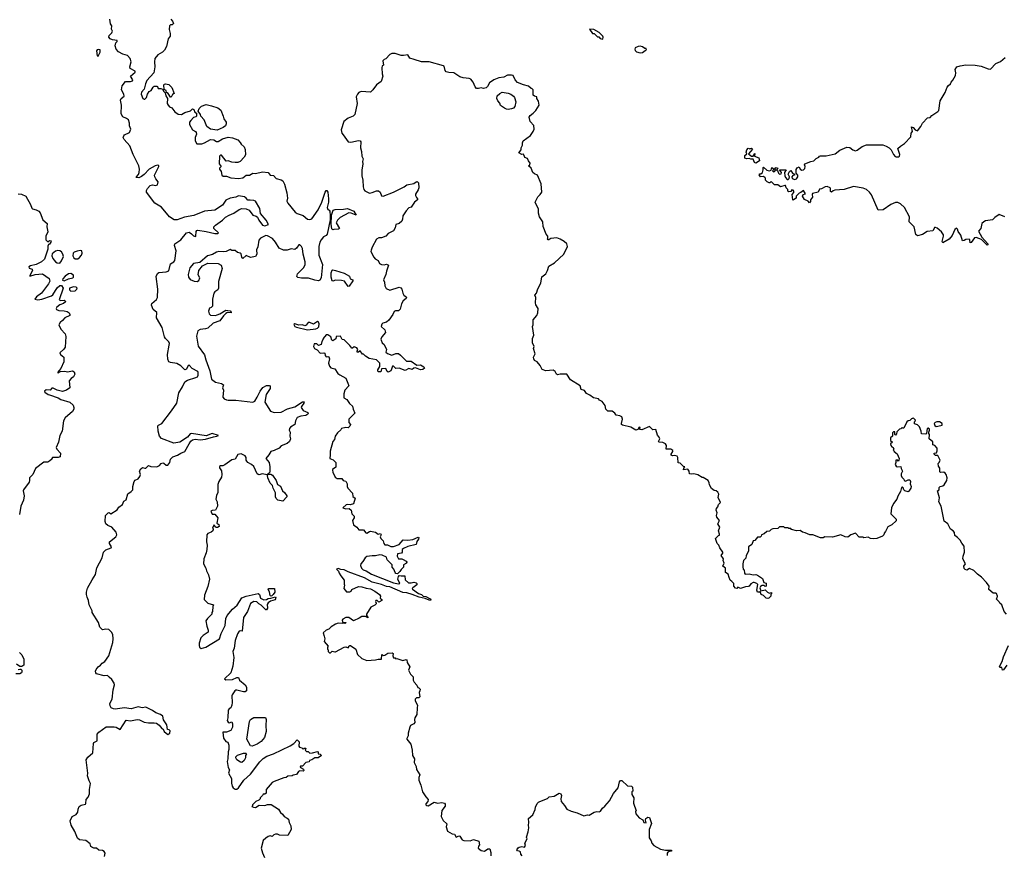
# Model space of a CAD drawing. Extents: x 2106670 to 2323771, y 35271 to 224896.
# Tile 390 of 419: x 2266463 to 2278036, y 196023 to 205830. Entities that reach past the tile are written whole.
import ezdxf

# ---------------------------------------------------------------- set-up
doc = ezdxf.new("R2010")
doc.units = 0

msp = doc.modelspace()

# ---------------------------------------------------------------- linework, layer by layer
at = {"layer": '0CON20XD'}
for points in [[(2267685, 204955), (2267660, 205005), (2267668, 205055), (2267707, 205103), (2267767, 205103), (2267789, 205111), (2267791, 205125), (2267765, 205165), (2267820, 205215), (2267820, 205225), (2267762, 205255), (2267758, 205275), (2267775, 205335), (2267762, 205375), (2267729, 205409), (2267676, 205425), (2267625, 205453), (2267595, 205485), (2267585, 205525), (2267592, 205558), (2267607, 205575), (2267607, 205585), (2267552, 205592), (2267528, 205605), (2267512, 205625), (2267513, 205645), (2267546, 205675), (2267554, 205695), (2267541, 205721), (2267545, 205760), (2267532, 205782), (2267521, 205835)], [(2268238, 205835), (2268258, 205815), (2268270, 205785), (2268255, 205770), (2268235, 205770), (2268225, 205760), (2268218, 205715), (2268233, 205667), (2268232, 205635), (2268207, 205605), (2268187, 205515), (2268166, 205474), (2268141, 205449), (2268085, 205418), (2268052, 205375), (2268046, 205335), (2268051, 205275), (2268038, 205205), (2267958, 205115), (2267940, 205075), (2267924, 205015), (2267895, 204980), (2267891, 204955), (2267912, 204905), (2267925, 204897), (2267935, 204898), (2267953, 204915), (2267964, 204956), (2267983, 204985), (2268010, 205000), (2268032, 205038), (2268045, 205050), (2268075, 205050), (2268082, 205045), (2268091, 205021), (2268123, 205023), (2268143, 205013), (2268158, 204985), (2268172, 204972), (2268179, 204935), (2268202, 204905), (2268197, 204847), (2268208, 204825), (2268225, 204808), (2268250, 204795), (2268288, 204748), (2268325, 204719), (2268365, 204718), (2268405, 204740), (2268469, 204761), (2268495, 204782), (2268510, 204775), (2268522, 204745), (2268542, 204732), (2268542, 204698), (2268532, 204688), (2268507, 204683), (2268474, 204646), (2268458, 204625), (2268457, 204597), (2268495, 204538), (2268528, 204518), (2268538, 204505), (2268540, 204485), (2268526, 204445), (2268527, 204407), (2268545, 204372), (2268603, 204373), (2268637, 204383), (2268705, 204422), (2268745, 204418), (2268775, 204400), (2268795, 204400), (2268845, 204430), (2268915, 204450), (2268965, 204443), (2269025, 204417), (2269055, 204388), (2269065, 204368), (2269101, 204335), (2269114, 204304), (2269116, 204244), (2269102, 204215), (2269056, 204164), (2269026, 204154), (2268995, 204152), (2268955, 204157), (2268915, 204172), (2268888, 204168), (2268835, 204238), (2268823, 204237), (2268810, 204225), (2268808, 204135), (2268830, 204105), (2268812, 204085), (2268812, 204075), (2268832, 204045), (2268838, 204005), (2268855, 203993), (2268895, 203993), (2268944, 203974), (2269035, 203966), (2269085, 203971), (2269125, 204003), (2269165, 204004), (2269205, 204026), (2269235, 204023), (2269315, 204044), (2269383, 204033), (2269408, 204005), (2269445, 204000), (2269477, 203965), (2269535, 203949), (2269556, 203936), (2269576, 203896), (2269604, 203795), (2269609, 203735), (2269604, 203696), (2269613, 203675), (2269700, 203570), (2269725, 203554), (2269795, 203530), (2269845, 203487), (2269875, 203481), (2269895, 203491), (2269971, 203595), (2270015, 203685), (2270055, 203804), (2270065, 203822), (2270074, 203824), (2270085, 203802), (2270094, 203725), (2270092, 203685), (2270076, 203625), (2270085, 203599), (2270101, 203591), (2270109, 203579), (2270114, 203525), (2270112, 203478), (2270078, 203312), (2270065, 203293), (2270032, 203278), (2270008, 203245), (2269992, 203215), (2269979, 203165), (2269977, 203065), (2270023, 202955), (2270005, 202795), (2269990, 202770), (2269975, 202763), (2269930, 202770), (2269856, 202794), (2269775, 202794), (2269731, 202801), (2269721, 202811), (2269729, 202845), (2269802, 202918), (2269818, 202955), (2269817, 202985), (2269794, 203075), (2269785, 203143), (2269775, 203166), (2269755, 203184), (2269745, 203183), (2269718, 203145), (2269695, 203131), (2269655, 203136), (2269605, 203121), (2269563, 203123), (2269512, 203145), (2269471, 203215), (2269435, 203259), (2269375, 203292), (2269355, 203296), (2269295, 203264), (2269272, 203238), (2269260, 203160), (2269246, 203125), (2269251, 203075), (2269233, 203047), (2269175, 203037), (2269125, 203058), (2269085, 203026), (2269075, 203038), (2269067, 203077), (2269055, 203086), (2269024, 203094), (2268995, 203118), (2268955, 203120), (2268935, 203129), (2268888, 203108), (2268855, 203101), (2268805, 203106), (2268775, 203099), (2268729, 203071), (2268671, 203055), (2268581, 202979), (2268504, 202966), (2268464, 202915), (2268442, 202835), (2268446, 202805), (2268465, 202776), (2268515, 202759), (2268550, 202755), (2268568, 202765), (2268580, 202795), (2268562, 202832), (2268567, 202885), (2268612, 202938), (2268675, 202970), (2268796, 202966), (2268830, 202945), (2268844, 202905), (2268799, 202755), (2268801, 202675), (2268790, 202655), (2268755, 202633), (2268744, 202616), (2268729, 202545), (2268730, 202465), (2268715, 202448), (2268695, 202442), (2268683, 202405), (2268690, 202375), (2268705, 202360), (2268764, 202356), (2268785, 202362), (2268817, 202373), (2268887, 202417), (2268935, 202410), (2268950, 202395), (2268950, 202385), (2268905, 202388), (2268885, 202378), (2268858, 202352), (2268815, 202292), (2268735, 202263), (2268673, 202207), (2268645, 202197), (2268585, 202190), (2268558, 202175), (2268543, 202113), (2268560, 201995), (2268634, 201894), (2268649, 201835), (2268699, 201705), (2268718, 201608), (2268765, 201570), (2268836, 201556), (2268859, 201539), (2268848, 201505), (2268857, 201475), (2268852, 201395), (2268868, 201375), (2268892, 201362), (2268915, 201358), (2269005, 201359), (2269205, 201336), (2269225, 201346), (2269254, 201395), (2269290, 201465), (2269321, 201509), (2269365, 201531), (2269395, 201532), (2269405, 201526), (2269405, 201495), (2269360, 201425), (2269346, 201335), (2269412, 201232), (2269455, 201213), (2269535, 201218), (2269612, 201258), (2269695, 201281), (2269785, 201341), (2269805, 201340), (2269804, 201325), (2269774, 201286), (2269771, 201275), (2269795, 201238), (2269849, 201215), (2269854, 201205), (2269851, 201195), (2269825, 201179), (2269767, 201173), (2269726, 201155), (2269704, 201115), (2269696, 201074), (2269645, 201041), (2269634, 201025), (2269631, 201005), (2269641, 200985), (2269638, 200935), (2269644, 200905), (2269634, 200875), (2269605, 200850), (2269536, 200824), (2269512, 200795), (2269455, 200766), (2269415, 200758), (2269393, 200715), (2269356, 200675), (2269396, 200625), (2269404, 200575), (2269404, 200515), (2269367, 200483), (2269315, 200492), (2269275, 200482), (2269255, 200494), (2269215, 200578), (2269186, 200605), (2269146, 200626), (2269131, 200641), (2269124, 200655), (2269123, 200685), (2269114, 200704), (2269065, 200730), (2269025, 200720), (2268995, 200667), (2268955, 200660), (2268875, 200600), (2268852, 200588), (2268823, 200587), (2268812, 200578), (2268812, 200565), (2268835, 200530), (2268839, 200485), (2268833, 200455), (2268803, 200405), (2268792, 200368), (2268792, 200275), (2268775, 200240), (2268770, 200195), (2268783, 200163), (2268788, 200115), (2268765, 200068), (2268725, 200063), (2268708, 200055), (2268725, 200018), (2268755, 200018), (2268790, 199975), (2268780, 199915), (2268805, 199900), (2268808, 199875), (2268786, 199864), (2268774, 199864), (2268762, 199872), (2268758, 199888), (2268745, 199890), (2268730, 199855), (2268738, 199845), (2268732, 199825), (2268712, 199808), (2268675, 199793), (2268664, 199775), (2268660, 199695), (2268667, 199655), (2268662, 199605), (2268656, 199565), (2268628, 199495), (2268624, 199435), (2268652, 199385), (2268658, 199355), (2268682, 199305), (2268692, 199255), (2268675, 199170), (2268634, 199066), (2268633, 199015), (2268675, 198972), (2268740, 198955), (2268732, 198935), (2268730, 198875), (2268720, 198865), (2268720, 198845), (2268670, 198795), (2268652, 198765), (2268663, 198703), (2268680, 198655), (2268678, 198635), (2268618, 198595), (2268592, 198565), (2268573, 198505), (2268573, 198475), (2268578, 198455), (2268595, 198440), (2268652, 198455), (2268811, 198555), (2268832, 198618), (2268878, 198712), (2268884, 198794)], [(2273315, 205600), (2273322, 205625), (2273318, 205638), (2273275, 205678), (2273210, 205715), (2273162, 205718), (2273195, 205670), (2273215, 205670), (2273255, 205630), (2273268, 205628), (2273285, 205610), (2273315, 205600)], [(2267385, 205403), (2267407, 205447), (2267408, 205475), (2267395, 205482), (2267375, 205478), (2267364, 205465), (2267373, 205405), (2267385, 205403)], [(2276755, 200950), (2276750, 200955), (2276748, 200988), (2276732, 200988), (2276720, 200975), (2276720, 200935), (2276700, 200915), (2276700, 200885), (2276720, 200865), (2276700, 200845), (2276702, 200825), (2276715, 200810), (2276730, 200805), (2276738, 200785), (2276730, 200775), (2276738, 200768), (2276740, 200755), (2276775, 200730), (2276798, 200675), (2276796, 200654), (2276788, 200642), (2276777, 200657), (2276760, 200655), (2276762, 200625), (2276753, 200605), (2276763, 200585), (2276775, 200577), (2276820, 200580), (2276822, 200555), (2276840, 200525), (2276822, 200495), (2276822, 200475), (2276832, 200455), (2276855, 200430), (2276860, 200415), (2276875, 200407), (2276905, 200424), (2276925, 200422), (2276934, 200405), (2276930, 200375), (2276941, 200345), (2276936, 200325), (2276915, 200290), (2276905, 200284), (2276865, 200294), (2276853, 200305), (2276845, 200328), (2276835, 200337), (2276827, 200333), (2276817, 200285), (2276785, 200230), (2276774, 200196), (2276733, 200145), (2276708, 200095), (2276703, 200023), (2276765, 199960), (2276765, 199940), (2276714, 199896), (2276665, 199870), (2276640, 199815), (2276623, 199797), (2276618, 199775), (2276605, 199760), (2276537, 199733), (2276495, 199728), (2276463, 199733), (2276435, 199748), (2276385, 199740), (2276375, 199748), (2276328, 199748), (2276285, 199798), (2276233, 199777), (2276195, 199750), (2276165, 199752), (2276115, 199778), (2276015, 199750), (2275925, 199752), (2275905, 199742), (2275875, 199740), (2275785, 199778), (2275748, 199778), (2275695, 199802), (2275665, 199808), (2275636, 199826), (2275595, 199822), (2275535, 199840), (2275525, 199850), (2275505, 199850), (2275495, 199860), (2275455, 199860), (2275445, 199870), (2275395, 199870), (2275375, 199850), (2275315, 199848), (2275295, 199840), (2275275, 199820), (2275243, 199817), (2275215, 199790), (2275182, 199778), (2275178, 199762), (2275165, 199750), (2275135, 199750), (2275105, 199710), (2275084, 199706), (2275070, 199665), (2275028, 199635), (2275030, 199585), (2275002, 199535), (2274996, 199504), (2274972, 199475), (2274962, 199438), (2274962, 199402), (2274968, 199375), (2274978, 199365), (2274982, 199325), (2274990, 199315), (2275035, 199320), (2275084, 199306), (2275115, 199310), (2275135, 199303), (2275193, 199263), (2275210, 199215), (2275238, 199208), (2275238, 199172), (2275225, 199170), (2275215, 199180), (2275188, 199182), (2275171, 199169), (2275163, 199155), (2275175, 199120), (2275225, 199130), (2275252, 199102), (2275275, 199090), (2275298, 199098), (2275300, 199085), (2275290, 199075), (2275290, 199055), (2275268, 199032), (2275255, 199027), (2275235, 199032), (2275205, 199062), (2275177, 199077), (2275165, 199110), (2275158, 199102), (2275134, 199104), (2275126, 199125), (2275138, 199195), (2275126, 199206), (2275096, 199216), (2275084, 199216), (2275055, 199201), (2275036, 199174), (2275025, 199169), (2274995, 199166), (2274936, 199146), (2274905, 199160), (2274892, 199148), (2274875, 199152), (2274858, 199175), (2274857, 199205), (2274835, 199230), (2274814, 199244), (2274800, 199275), (2274792, 199315), (2274758, 199335), (2274757, 199385), (2274728, 199408), (2274742, 199445), (2274732, 199475), (2274737, 199495), (2274708, 199535), (2274727, 199563), (2274728, 199575), (2274692, 199625), (2274682, 199655), (2274660, 199675), (2274640, 199735), (2274675, 199770), (2274687, 199773), (2274690, 199785), (2274678, 199825), (2274692, 199865), (2274668, 199905), (2274690, 199945), (2274658, 199985), (2274652, 200005), (2274660, 200035), (2274650, 200065), (2274653, 200087), (2274670, 200105), (2274678, 200135), (2274698, 200155), (2274673, 200215), (2274682, 200255), (2274669, 200279), (2274650, 200295), (2274625, 200298), (2274595, 200322), (2274570, 200365), (2274566, 200386), (2274555, 200417), (2274495, 200452), (2274485, 200452), (2274432, 200482), (2274385, 200493), (2274355, 200488), (2274335, 200492), (2274333, 200525), (2274315, 200550), (2274265, 200540), (2274268, 200562), (2274280, 200575), (2274265, 200580), (2274225, 200620), (2274202, 200622), (2274200, 200685), (2274190, 200700), (2274165, 200708), (2274134, 200704), (2274122, 200712), (2274121, 200725), (2274140, 200755), (2274138, 200768), (2274115, 200782), (2274060, 200785), (2274064, 200825), (2274052, 200845), (2274021, 200861), (2273980, 200865), (2273970, 200875), (2273987, 200905), (2273980, 200925), (2273960, 200950), (2273940, 201015), (2273905, 201010), (2273865, 201049), (2273775, 201010), (2273750, 201015), (2273757, 201037), (2273745, 201042), (2273730, 201015), (2273705, 201006), (2273645, 201044), (2273550, 201065), (2273538, 201075), (2273536, 201085), (2273550, 201135), (2273542, 201165), (2273515, 201177), (2273475, 201182), (2273458, 201205), (2273425, 201230), (2273375, 201232), (2273352, 201255), (2273346, 201295), (2273308, 201345), (2273279, 201359), (2273265, 201376), (2273206, 201386), (2273165, 201420), (2273126, 201436), (2273101, 201471), (2273063, 201485), (2273049, 201529), (2272935, 201600), (2272892, 201665), (2272816, 201666), (2272785, 201657), (2272774, 201664), (2272756, 201696), (2272735, 201713), (2272646, 201706), (2272605, 201718), (2272582, 201765), (2272545, 201808), (2272512, 201825), (2272504, 201844), (2272503, 201865), (2272520, 201905), (2272503, 201965), (2272509, 201989), (2272490, 202035), (2272490, 202085), (2272504, 202125), (2272490, 202225), (2272499, 202245), (2272499, 202305), (2272543, 202355), (2272551, 202385), (2272558, 202435), (2272530, 202480), (2272524, 202505), (2272530, 202565), (2272519, 202595), (2272536, 202615), (2272553, 202667), (2272589, 202735), (2272601, 202809), (2272647, 202843), (2272667, 202883), (2272681, 202935), (2272748, 202975), (2272858, 203075), (2272902, 203165), (2272892, 203195), (2272862, 203225), (2272815, 203253), (2272775, 203267), (2272705, 203261), (2272684, 203244), (2272674, 203244), (2272668, 203255), (2272672, 203265), (2272670, 203285), (2272652, 203312), (2272615, 203400), (2272612, 203455), (2272574, 203514), (2272560, 203555), (2272562, 203605), (2272520, 203685), (2272552, 203748), (2272582, 203775), (2272598, 203805), (2272592, 203902), (2272548, 204005), (2272515, 204018), (2272496, 204036), (2272474, 204084), (2272443, 204115), (2272460, 204125), (2272463, 204145), (2272442, 204172), (2272430, 204200), (2272402, 204212), (2272398, 204222), (2272385, 204250), (2272365, 204248), (2272330, 204265), (2272357, 204303), (2272358, 204325), (2272372, 204355), (2272372, 204382), (2272382, 204405), (2272465, 204468), (2272497, 204515), (2272508, 204545), (2272507, 204587), (2272463, 204633), (2272452, 204685), (2272462, 204705), (2272499, 204731), (2272530, 204765), (2272567, 204825), (2272562, 204872), (2272542, 204905), (2272540, 204925), (2272515, 204930), (2272500, 204945), (2272498, 205008), (2272488, 205018), (2272475, 205020), (2272445, 205050), (2272385, 205063), (2272313, 205093), (2272287, 205125), (2272263, 205173), (2272245, 205180), (2272195, 205177), (2272154, 205156), (2272095, 205148), (2272036, 205124), (2271985, 205088), (2271962, 205045), (2271945, 205030), (2271915, 205023), (2271885, 205028), (2271855, 205020), (2271833, 205023), (2271815, 205040), (2271793, 205095), (2271765, 205130), (2271745, 205140), (2271675, 205146), (2271635, 205159), (2271565, 205206), (2271505, 205208), (2271475, 205218), (2271462, 205235), (2271453, 205283), (2271445, 205290), (2271276, 205336), (2271185, 205336), (2271101, 205361), (2271049, 205379), (2271025, 205418), (2270975, 205408), (2270945, 205410), (2270875, 205434), (2270835, 205433), (2270815, 205423), (2270765, 205370), (2270745, 205362), (2270733, 205345), (2270738, 205295), (2270722, 205288), (2270718, 205265), (2270722, 205195), (2270731, 205165), (2270710, 205105), (2270655, 205064), (2270615, 205007), (2270585, 204978), (2270475, 204987), (2270450, 204975), (2270432, 204955), (2270418, 204925), (2270429, 204845), (2270402, 204715), (2270382, 204695), (2270322, 204675), (2270273, 204635), (2270240, 204535), (2270250, 204495), (2270265, 204478), (2270325, 204397), (2270355, 204392), (2270445, 204410), (2270466, 204406), (2270474, 204395), (2270469, 204325), (2270481, 204281), (2270486, 204226), (2270501, 204195), (2270493, 204165), (2270496, 204135), (2270486, 204064), (2270486, 203995), (2270497, 203945), (2270501, 203865), (2270508, 203835), (2270519, 203819), (2270575, 203792), (2270605, 203798), (2270655, 203819), (2270680, 203820), (2270698, 203805), (2270715, 203762), (2270735, 203757), (2270855, 203802), (2270981, 203865), (2271015, 203891), (2271095, 203905), (2271123, 203927), (2271135, 203930), (2271151, 203915), (2271154, 203855), (2271148, 203832), (2271115, 203782), (2271114, 203765), (2271125, 203742)], [(2273755, 205440), (2273785, 205443), (2273815, 205470), (2273830, 205475), (2273825, 205490), (2273812, 205492), (2273785, 205512), (2273755, 205520), (2273733, 205517), (2273695, 205500), (2273692, 205485), (2273698, 205468), (2273713, 205453), (2273755, 205440)], [(2278042, 203515), (2277975, 203543), (2277923, 203507), (2277895, 203477), (2277814, 203466), (2277794, 203456), (2277772, 203435), (2277758, 203375), (2277734, 203346), (2277773, 203273), (2277841, 203195), (2277843, 203185), (2277835, 203180), (2277766, 203246), (2277705, 203270), (2277684, 203266), (2277645, 203212), (2277635, 203210), (2277632, 203242), (2277622, 203252), (2277585, 203249), (2277565, 203234), (2277545, 203232), (2277525, 203298), (2277492, 203342), (2277485, 203370), (2277475, 203380), (2277455, 203366), (2277421, 203295), (2277387, 203253), (2277315, 203208), (2277307, 203225), (2277322, 203285), (2277321, 203301), (2277298, 203338), (2277245, 203381), (2277225, 203390), (2277215, 203390), (2277212, 203375), (2277195, 203348), (2277128, 203342), (2277075, 203307), (2277015, 203289), (2276995, 203308), (2276977, 203397), (2276917, 203455), (2276923, 203515), (2276864, 203624), (2276817, 203667), (2276785, 203681), (2276755, 203682), (2276703, 203657), (2276610, 203595), (2276555, 203592), (2276474, 203774), (2276452, 203805), (2276415, 203833), (2276375, 203849), (2276265, 203872), (2276155, 203834), (2276044, 203826), (2276025, 203820), (2276005, 203803), (2275993, 203813), (2275994, 203845), (2275988, 203855), (2275955, 203869), (2275932, 203868), (2275886, 203844), (2275865, 203840), (2275846, 203804), (2275783, 203787), (2275778, 203775), (2275781, 203745), (2275758, 203715), (2275756, 203695), (2275745, 203680), (2275729, 203699), (2275687, 203717), (2275664, 203755), (2275670, 203775), (2275700, 203785), (2275675, 203822), (2275645, 203798), (2275625, 203790), (2275597, 203763), (2275590, 203755), (2275589, 203735), (2275570, 203720), (2275555, 203710), (2275550, 203715), (2275543, 203777), (2275562, 203798), (2275562, 203815), (2275555, 203828), (2275538, 203832), (2275525, 203810), (2275505, 203808), (2275490, 203815), (2275492, 203835), (2275470, 203855), (2275465, 203880), (2275455, 203882), (2275405, 203867), (2275375, 203891), (2275335, 203889), (2275295, 203930), (2275280, 203915), (2275270, 203915), (2275250, 203925), (2275230, 203945), (2275230, 203965), (2275223, 203973), (2275205, 203987), (2275172, 203982), (2275153, 204007), (2275162, 204018), (2275175, 204020), (2275192, 204035), (2275203, 204065), (2275200, 204095), (2275205, 204098), (2275244, 204064), (2275275, 204054), (2275297, 204063), (2275305, 204092), (2275330, 204075), (2275312, 204055), (2275324, 204044), (2275335, 204048), (2275350, 204065), (2275338, 204085), (2275355, 204092), (2275372, 204085), (2275360, 204065), (2275370, 204060), (2275380, 204025), (2275395, 204014), (2275412, 204018), (2275417, 204035), (2275392, 204068), (2275470, 204065), (2275454, 204036), (2275457, 203995), (2275463, 203975), (2275485, 203953), (2275496, 203954), (2275507, 203965), (2275510, 203985), (2275497, 204015), (2275512, 204048), (2275525, 204060), (2275547, 204027), (2275570, 204015), (2275570, 204005), (2275552, 203998), (2275540, 203985), (2275542, 203965), (2275575, 203954), (2275595, 203960), (2275610, 203985), (2275609, 204005), (2275590, 204025), (2275589, 204071), (2275600, 204090), (2275625, 204100), (2275637, 204075), (2275655, 204063), (2275675, 204067), (2275692, 204082), (2275694, 204105), (2275686, 204125), (2275691, 204135), (2275762, 204165), (2275798, 204172), (2275825, 204199), (2275856, 204214), (2275865, 204226), (2275875, 204231), (2275940, 204230), (2276047, 204253), (2276103, 204297), (2276185, 204332), (2276219, 204329), (2276255, 204301), (2276285, 204291), (2276305, 204298), (2276365, 204339), (2276415, 204358), (2276608, 204358), (2276646, 204346), (2276684, 204324), (2276705, 204302), (2276734, 204245), (2276753, 204223), (2276765, 204217), (2276795, 204220), (2276804, 204226), (2276806, 204245), (2276783, 204317), (2276815, 204346), (2276863, 204375), (2276936, 204454), (2276942, 204495), (2276956, 204515), (2276945, 204570), (2276965, 204564), (2276989, 204535), (2277015, 204524), (2277053, 204575), (2277074, 204615), (2277134, 204676), (2277165, 204683), (2277185, 204703), (2277255, 204751), (2277265, 204765), (2277281, 204875), (2277340, 204975), (2277365, 205038), (2277381, 205059), (2277404, 205076), (2277412, 205098), (2277431, 205119), (2277462, 205175), (2277466, 205206), (2277460, 205245), (2277478, 205275), (2277515, 205289), (2277585, 205299), (2277695, 205295), (2277765, 205284), (2277845, 205251), (2277872, 205248), (2277935, 205317), (2277989, 205341), (2278045, 205388)], [(2268245, 204920), (2268235, 204920), (2268208, 204965), (2268190, 204975), (2268185, 205000), (2268162, 205012), (2268158, 205065), (2268165, 205072), (2268175, 205076), (2268215, 205070), (2268252, 205035), (2268278, 204965), (2268257, 204953), (2268245, 204920)], [(2267460, 195995), (2267466, 196035), (2267456, 196056), (2267435, 196068), (2267395, 196070), (2267365, 196094), (2267334, 196094), (2267310, 196105), (2267299, 196115), (2267292, 196145), (2267240, 196185), (2267165, 196193), (2267141, 196211), (2267110, 196290), (2267069, 196365), (2267058, 196415), (2267080, 196465), (2267125, 196492), (2267147, 196517), (2267150, 196555), (2267161, 196585), (2267185, 196600), (2267235, 196611), (2267242, 196618), (2267245, 196665), (2267267, 196695), (2267283, 196735), (2267284, 196785), (2267295, 196855), (2267278, 196888), (2267259, 196945), (2267262, 196975), (2267244, 197134), (2267264, 197165), (2267321, 197215), (2267329, 197325), (2267335, 197336), (2267374, 197356), (2267375, 197435), (2267395, 197457), (2267479, 197521), (2267575, 197521), (2267598, 197515), (2267645, 197490), (2267715, 197598), (2267765, 197592), (2267845, 197607), (2267871, 197601), (2267925, 197576), (2267975, 197566), (2268045, 197569), (2268072, 197562), (2268101, 197541), (2268135, 197502), (2268150, 197495), (2268160, 197465), (2268205, 197430), (2268228, 197445), (2268232, 197472), (2268220, 197485), (2268200, 197490), (2268191, 197545), (2268152, 197602), (2268144, 197645), (2268116, 197665), (2268065, 197685), (2268025, 197714), (2267945, 197750), (2267903, 197743), (2267855, 197756), (2267775, 197733), (2267696, 197744), (2267585, 197729), (2267565, 197731), (2267538, 197745), (2267525, 197767), (2267523, 197795), (2267551, 197845), (2267562, 197955), (2267577, 198015), (2267572, 198035), (2267547, 198075), (2267514, 198105), (2267495, 198124), (2267455, 198121), (2267365, 198144), (2267356, 198155), (2267353, 198175), (2267360, 198195), (2267384, 198226), (2267414, 198245), (2267432, 198268), (2267465, 198287), (2267509, 198355), (2267557, 198513), (2267562, 198555), (2267556, 198606), (2267541, 198635), (2267510, 198665), (2267475, 198669), (2267435, 198659), (2267405, 198693), (2267388, 198745), (2267315, 198865), (2267313, 198885), (2267280, 198955), (2267272, 199005), (2267255, 199045), (2267250, 199075), (2267249, 199105), (2267260, 199150), (2267313, 199247), (2267355, 199309), (2267371, 199391), (2267432, 199505), (2267448, 199575), (2267475, 199602), (2267540, 199625), (2267542, 199635), (2267520, 199675), (2267519, 199695), (2267592, 199755), (2267603, 199775), (2267597, 199807), (2267547, 199867), (2267498, 199888), (2267475, 199907), (2267467, 199935), (2267470, 200005), (2267503, 200037), (2267515, 200038), (2267535, 200024), (2267609, 200071), (2267628, 200102), (2267670, 200135), (2267687, 200173), (2267715, 200190), (2267735, 200260), (2267775, 200286), (2267793, 200305), (2267791, 200345), (2267808, 200405), (2267822, 200418), (2267856, 200434), (2267876, 200464), (2267881, 200485), (2267872, 200525), (2267885, 200554), (2267908, 200568), (2267935, 200559), (2267945, 200561), (2267975, 200592), (2268005, 200579), (2268075, 200574), (2268105, 200592), (2268125, 200616), (2268144, 200624), (2268159, 200619), (2268185, 200595), (2268203, 200597), (2268227, 200625), (2268236, 200665), (2268262, 200695), (2268318, 200712), (2268355, 200735), (2268404, 200755), (2268453, 200847), (2268475, 200877), (2268495, 200893), (2268525, 200901), (2268585, 200895), (2268645, 200900), (2268740, 200930), (2268780, 200935), (2268800, 200945), (2268725, 200969), (2268655, 200941), (2268482, 200968), (2268468, 200962), (2268435, 200925), (2268345, 200865), (2268275, 200855), (2268130, 200910), (2268107, 200935), (2268092, 200995), (2268085, 201056), (2268094, 201066), (2268132, 201085), (2268248, 201235), (2268309, 201325), (2268334, 201446), (2268376, 201515), (2268403, 201575), (2268435, 201596), (2268534, 201625), (2268552, 201635), (2268562, 201655), (2268561, 201685), (2268555, 201695), (2268492, 201732), (2268455, 201772), (2268443, 201765), (2268425, 201723), (2268405, 201717), (2268355, 201763), (2268309, 201789), (2268235, 201801), (2268215, 201811), (2268205, 201843), (2268200, 201895), (2268218, 202005), (2268222, 202025), (2268215, 202046), (2268175, 202085), (2268165, 202102), (2268138, 202215), (2268071, 202325), (2268075, 202388), (2268030, 202425), (2268014, 202475), (2268017, 202495), (2268069, 202541), (2268084, 202565), (2268088, 202665), (2268068, 202812), (2268083, 202847), (2268100, 202860), (2268185, 202867), (2268215, 202879), (2268235, 202963), (2268275, 202986), (2268285, 202999), (2268304, 203115), (2268283, 203175), (2268286, 203195), (2268357, 203243), (2268425, 203325), (2268455, 203332), (2268481, 203315), (2268505, 203292), (2268528, 203282), (2268535, 203288), (2268539, 203341), (2268545, 203353), (2268555, 203356), (2268655, 203341), (2268755, 203316), (2268793, 203317), (2268801, 203325), (2268746, 203376), (2268745, 203395), (2268763, 203417), (2268846, 203475), (2268882, 203508), (2268926, 203534), (2268980, 203555), (2269041, 203599), (2269075, 203610), (2269126, 203606), (2269162, 203592), (2269205, 203535), (2269241, 203521), (2269258, 203508), (2269275, 203473), (2269317, 203415), (2269345, 203409), (2269388, 203422), (2269358, 203475), (2269293, 203553), (2269285, 203613), (2269236, 203696), (2269215, 203707), (2269172, 203708), (2269145, 203710), (2269125, 203735), (2269105, 203747), (2269035, 203760), (2269005, 203744), (2268935, 203733), (2268885, 203708), (2268848, 203652), (2268755, 203591), (2268635, 203579), (2268509, 203531), (2268399, 203511), (2268315, 203477), (2268279, 203479), (2268225, 203512), (2268128, 203628), (2268052, 203675), (2267954, 203805), (2267954, 203825), (2267964, 203845), (2267995, 203881), (2268025, 203889), (2268065, 203883), (2268081, 203889), (2268092, 203925), (2268062, 203962), (2268050, 203985), (2268049, 204005), (2268099, 204105), (2268097, 204117), (2268085, 204120), (2268055, 204114), (2267983, 204075), (2267925, 204010), (2267895, 203988), (2267863, 203973), (2267833, 203975), (2267834, 203985), (2267858, 204012), (2267867, 204033), (2267872, 204075), (2267865, 204115), (2267795, 204245), (2267757, 204347), (2267691, 204421), (2267681, 204445), (2267685, 204465), (2267695, 204479), (2267752, 204505), (2267770, 204545), (2267753, 204585), (2267752, 204615), (2267740, 204655), (2267720, 204670), (2267675, 204688), (2267657, 204725), (2267659, 204825), (2267647, 204885), (2267654, 204906), (2267689, 204931), (2267685, 204955)], [(2272205, 204776), (2272185, 204779), (2272160, 204790), (2272115, 204823), (2272108, 204848), (2272083, 204875), (2272070, 204905), (2272076, 204934), (2272105, 204962), (2272135, 204977), (2272206, 204966), (2272235, 204956), (2272265, 204933), (2272278, 204915), (2272293, 204865), (2272281, 204809), (2272265, 204790), (2272245, 204784), (2272205, 204776)], [(2268785, 204533), (2268705, 204543), (2268662, 204575), (2268632, 204655), (2268592, 204695), (2268590, 204715), (2268560, 204755), (2268572, 204788), (2268600, 204815), (2268655, 204832), (2268719, 204819), (2268790, 204795), (2268826, 204766), (2268856, 204696), (2268862, 204665), (2268888, 204625), (2268890, 204605), (2268880, 204585), (2268856, 204564), (2268785, 204533)], [(2275115, 204143), (2275101, 204151), (2275082, 204192), (2275055, 204191), (2275035, 204199), (2275005, 204194), (2274987, 204205), (2274986, 204234), (2275010, 204255), (2275003, 204275), (2275008, 204302), (2275025, 204320), (2275038, 204318), (2275045, 204310), (2275052, 204318), (2275065, 204320), (2275077, 204307), (2275030, 204255), (2275047, 204237), (2275065, 204228), (2275082, 204228), (2275105, 204258), (2275100, 204225), (2275149, 204209), (2275160, 204170), (2275115, 204143)], [(2266445, 203784), (2266485, 203782), (2266536, 203756), (2266589, 203659), (2266605, 203615), (2266615, 203607), (2266657, 203597), (2266688, 203579), (2266702, 203562), (2266735, 203480), (2266786, 203436), (2266782, 203395), (2266794, 203336), (2266769, 203285), (2266772, 203245), (2266795, 203220), (2266814, 203236), (2266832, 203232), (2266830, 203215), (2266815, 203192), (2266802, 203188), (2266792, 203168), (2266794, 203135), (2266756, 203015), (2266720, 202985), (2266657, 202955), (2266591, 202939), (2266572, 202925), (2266575, 202912), (2266608, 202898), (2266614, 202885), (2266581, 202825), (2266582, 202815), (2266645, 202835), (2266730, 202845), (2266810, 202790), (2266816, 202756), (2266802, 202725), (2266720, 202615), (2266662, 202575), (2266640, 202545), (2266675, 202540), (2266725, 202545), (2266836, 202584), (2266852, 202598), (2266905, 202679), (2266935, 202706), (2266955, 202708), (2266974, 202675), (2266928, 202538), (2266945, 202530), (2266985, 202533), (2266998, 202528), (2267002, 202515), (2266978, 202495), (2266935, 202480), (2266899, 202451), (2266891, 202435), (2266896, 202425), (2266922, 202412), (2266985, 202410), (2267021, 202401), (2267044, 202385), (2267054, 202365), (2267052, 202355), (2266995, 202325), (2266968, 202295), (2266937, 202273), (2266922, 202245), (2266945, 202195), (2266998, 202138), (2267006, 202106), (2266997, 201983), (2266982, 201958), (2266935, 201915), (2266942, 201895), (2266981, 201865), (2266982, 201808), (2266945, 201731), (2266908, 201685), (2266915, 201680), (2266942, 201698), (2266995, 201701), (2267025, 201694), (2267085, 201704), (2267104, 201694), (2267110, 201665), (2267096, 201635), (2267067, 201613), (2267046, 201585), (2267051, 201505), (2267013, 201477), (2266967, 201463), (2266902, 201475), (2266855, 201500), (2266841, 201499), (2266820, 201475), (2266775, 201480), (2266754, 201465), (2266759, 201455), (2266797, 201425), (2266815, 201421), (2266915, 201385), (2266948, 201368), (2267054, 201335), (2267090, 201300), (2267101, 201275), (2267100, 201255), (2267083, 201227), (2266998, 201152), (2266978, 201115), (2266963, 200995), (2266935, 200945), (2266919, 200865), (2266892, 200805), (2266901, 200785), (2266942, 200735), (2266939, 200695), (2266916, 200684), (2266848, 200685), (2266840, 200675), (2266842, 200665), (2266818, 200645), (2266795, 200632), (2266745, 200632), (2266649, 200555), (2266616, 200484), (2266578, 200445), (2266580, 200415), (2266574, 200396), (2266507, 200305), (2266503, 200295), (2266515, 200235), (2266506, 200185), (2266475, 200115), (2266462, 200015)], [(2271125, 203742), (2271140, 203725), (2271139, 203715), (2271105, 203686), (2271065, 203628), (2271035, 203619), (2271006, 203585), (2270967, 203525), (2270964, 203485), (2270956, 203464), (2270922, 203435), (2270885, 203423), (2270877, 203383), (2270855, 203350), (2270793, 203317), (2270765, 203288), (2270715, 203268), (2270684, 203266), (2270657, 203253), (2270604, 203156), (2270593, 203123), (2270592, 203105), (2270625, 203040), (2270642, 203022), (2270675, 203002), (2270692, 202965), (2270715, 202954), (2270745, 202951), (2270775, 202957), (2270797, 202947), (2270773, 202875), (2270766, 202835), (2270739, 202775), (2270751, 202745), (2270754, 202704), (2270772, 202672), (2270815, 202651), (2270925, 202689), (2270941, 202681), (2270953, 202665), (2270968, 202615), (2270979, 202595), (2271006, 202575), (2271009, 202565), (2271005, 202555), (2270970, 202525), (2270949, 202491), (2270933, 202427), (2270915, 202411), (2270880, 202410), (2270865, 202401), (2270850, 202365), (2270802, 202298), (2270773, 202277), (2270732, 202265), (2270719, 202251), (2270713, 202225), (2270753, 202185), (2270761, 202155), (2270721, 202105), (2270708, 202075), (2270710, 202065), (2270723, 202033), (2270747, 202015), (2270773, 201955), (2270768, 201925), (2270785, 201906), (2270835, 201890), (2270885, 201909), (2270916, 201906), (2270940, 201890), (2271009, 201819), (2271063, 201817), (2271131, 201771), (2271175, 201773), (2271212, 201752), (2271220, 201735), (2271202, 201718), (2271175, 201716), (2271115, 201740), (2271095, 201737), (2271075, 201720), (2271035, 201730), (2270995, 201709), (2270925, 201736), (2270885, 201730), (2270855, 201759), (2270845, 201760), (2270834, 201724), (2270825, 201704), (2270795, 201690), (2270782, 201695), (2270765, 201730), (2270714, 201726), (2270706, 201694), (2270682, 201692), (2270672, 201702), (2270671, 201715), (2270694, 201755), (2270697, 201795), (2270655, 201834), (2270570, 201850), (2270528, 201875), (2270505, 201900), (2270491, 201901), (2270465, 201938), (2270445, 201923), (2270430, 201925), (2270428, 201935), (2270436, 201955), (2270425, 201974), (2270394, 201986), (2270375, 201970), (2270365, 201970), (2270345, 202000), (2270288, 202058), (2270277, 202067), (2270252, 202072), (2270235, 202110), (2270182, 202108), (2270178, 202082), (2270145, 202058), (2270130, 202065), (2270120, 202105), (2270085, 202128), (2270065, 202128), (2270030, 202085), (2270030, 202075), (2270013, 202047), (2270006, 202014), (2269975, 202000), (2269955, 202020), (2269925, 202020), (2269915, 201990), (2269928, 201965), (2269959, 201949), (2269995, 201910), (2270037, 201917), (2270050, 201910), (2270052, 201885), (2270065, 201870), (2270085, 201872), (2270095, 201868), (2270106, 201845), (2270094, 201795), (2270105, 201760), (2270120, 201740), (2270165, 201728), (2270204, 201674), (2270226, 201656), (2270298, 201618), (2270321, 201561), (2270331, 201529), (2270284, 201475), (2270272, 201435), (2270274, 201385), (2270309, 201369), (2270340, 201320), (2270375, 201288), (2270381, 201255), (2270402, 201208), (2270331, 201135), (2270330, 201095), (2270350, 201075), (2270343, 201055), (2270325, 201034), (2270295, 201038), (2270245, 201028), (2270238, 201012), (2270200, 200975), (2270171, 200935), (2270162, 200898), (2270144, 200875), (2270111, 200759), (2270112, 200705), (2270108, 200685), (2270110, 200675), (2270149, 200659), (2270178, 200628), (2270178, 200572), (2270141, 200545), (2270138, 200535), (2270142, 200512), (2270169, 200455), (2270195, 200439), (2270248, 200438), (2270266, 200416), (2270296, 200406), (2270310, 200375), (2270310, 200345), (2270318, 200325), (2270373, 200265), (2270377, 200227), (2270406, 200206), (2270385, 200140), (2270349, 200131), (2270315, 200134), (2270299, 200131), (2270262, 200095), (2270295, 200083), (2270335, 200087), (2270358, 200065), (2270367, 200025), (2270396, 199995), (2270393, 199977), (2270374, 199945), (2270388, 199895), (2270425, 199868), (2270450, 199835), (2270505, 199834), (2270532, 199802), (2270545, 199796), (2270573, 199817), (2270585, 199819), (2270645, 199810), (2270675, 199786), (2270705, 199791), (2270712, 199775), (2270701, 199755), (2270706, 199735), (2270735, 199706), (2270741, 199675), (2270755, 199660), (2270785, 199658), (2270825, 199640), (2270855, 199641), (2270925, 199664), (2270972, 199718), (2271025, 199715), (2271085, 199722), (2271145, 199749), (2271153, 199745), (2271152, 199725), (2271130, 199700), (2271121, 199665), (2271025, 199639), (2270975, 199618), (2270960, 199605), (2270958, 199575), (2270949, 199561), (2270905, 199553), (2270899, 199525), (2270915, 199493), (2270955, 199494), (2270972, 199488), (2271007, 199467), (2271012, 199455), (2271009, 199445), (2270975, 199426), (2270974, 199396), (2270945, 199370), (2270931, 199345), (2270903, 199317), (2270885, 199323), (2270875, 199336), (2270859, 199375), (2270841, 199395), (2270839, 199425), (2270781, 199485), (2270773, 199515), (2270725, 199539), (2270695, 199541), (2270645, 199529), (2270605, 199532), (2270545, 199524), (2270523, 199505), (2270498, 199465), (2270472, 199438), (2270470, 199415), (2270482, 199385), (2270501, 199365), (2270535, 199352), (2270599, 199315), (2270855, 199213), (2270915, 199201), (2270932, 199205), (2270907, 199255), (2270914, 199286), (2270925, 199300), (2270945, 199294), (2270990, 199295), (2270995, 199248), (2271034, 199214), (2271065, 199211), (2271095, 199221), (2271123, 199214), (2271130, 199205), (2271130, 199190), (2271084, 199155), (2271076, 199145), (2271080, 199140), (2271149, 199089), (2271185, 199075), (2271205, 199057), (2271235, 199052), (2271287, 199025), (2271296, 199014), (2271293, 199007), (2271275, 199008), (2271229, 199029), (2271158, 199045), (2271077, 199077), (2271015, 199094), (2270968, 199098), (2270815, 199165), (2270775, 199169), (2270715, 199193), (2270605, 199219), (2270515, 199273), (2270325, 199341), (2270275, 199364), (2270238, 199368), (2270205, 199380), (2270186, 199375), (2270209, 199349), (2270216, 199326), (2270236, 199296), (2270276, 199245), (2270277, 199197), (2270282, 199185), (2270273, 199145), (2270305, 199108), (2270345, 199107), (2270358, 199115), (2270368, 199135), (2270445, 199169), (2270484, 199166), (2270535, 199149), (2270585, 199141), (2270636, 199116), (2270693, 199075), (2270703, 199055), (2270701, 199031), (2270720, 199015), (2270720, 199005), (2270685, 198987), (2270666, 199006), (2270648, 199005), (2270644, 198995), (2270654, 198975), (2270652, 198965), (2270639, 198951), (2270591, 198925), (2270539, 198845), (2270538, 198828), (2270555, 198810), (2270555, 198800), (2270528, 198818), (2270485, 198818), (2270453, 198797), (2270385, 198768), (2270332, 198805), (2270295, 198806), (2270260, 198785), (2270254, 198774), (2270256, 198756), (2270265, 198748), (2270300, 198745), (2270290, 198735), (2270275, 198740), (2270255, 198733), (2270205, 198737), (2270175, 198727), (2270122, 198695), (2270095, 198668), (2270064, 198656), (2270028, 198625), (2270043, 198585), (2270048, 198555), (2270042, 198522), (2270087, 198467), (2270080, 198455), (2270080, 198435), (2270090, 198425), (2270090, 198405), (2270105, 198390), (2270115, 198390), (2270135, 198410), (2270165, 198400), (2270175, 198402), (2270275, 198458), (2270295, 198460), (2270325, 198448), (2270335, 198468), (2270345, 198478), (2270353, 198477), (2270414, 198434), (2270435, 198372), (2270485, 198322), (2270545, 198301), (2270645, 198307), (2270675, 198316), (2270715, 198314), (2270720, 198365), (2270725, 198370), (2270735, 198360), (2270755, 198362), (2270788, 198385), (2270842, 198392), (2270853, 198383), (2270848, 198355), (2270855, 198330), (2270875, 198330), (2270885, 198320), (2270895, 198322), (2270965, 198302), (2271005, 198312), (2271015, 198308), (2271018, 198275), (2271048, 198225), (2271032, 198185), (2271055, 198140), (2271087, 198107), (2271088, 198068), (2271100, 198045), (2271131, 198011), (2271144, 197984), (2271155, 197980), (2271168, 197965), (2271167, 197945), (2271158, 197925), (2271167, 197873), (2271155, 197860), (2271125, 197860), (2271112, 197845), (2271112, 197825), (2271140, 197775), (2271133, 197745), (2271132, 197665), (2271108, 197625), (2271103, 197605), (2271108, 197572), (2271095, 197557), (2271057, 197535), (2271050, 197515), (2271028, 197445), (2271028, 197415), (2271012, 197385), (2271013, 197375), (2271062, 197315), (2271076, 197245), (2271080, 197185), (2271102, 197145), (2271101, 197101), (2271122, 197055), (2271125, 197020), (2271166, 196956), (2271154, 196926), (2271154, 196895), (2271176, 196835), (2271196, 196755), (2271235, 196697), (2271264, 196665), (2271260, 196645), (2271235, 196617), (2271238, 196605), (2271250, 196595), (2271265, 196594), (2271335, 196634), (2271375, 196624), (2271425, 196631), (2271455, 196624), (2271465, 196610), (2271463, 196587), (2271424, 196536), (2271417, 196467), (2271441, 196421), (2271485, 196380), (2271477, 196345), (2271490, 196295), (2271545, 196262), (2271575, 196258), (2271595, 196224), (2271625, 196238), (2271635, 196234), (2271665, 196194), (2271685, 196186), (2271758, 196182)], [(2270145, 203361), (2270132, 203372), (2270124, 203426), (2270128, 203532), (2270148, 203592), (2270171, 203599), (2270267, 203603), (2270315, 203613), (2270390, 203580), (2270416, 203534), (2270358, 203558), (2270330, 203560), (2270229, 203505), (2270198, 203475), (2270181, 203445), (2270221, 203375), (2270212, 203368), (2270155, 203364), (2270145, 203361)], [(2266935, 202971), (2266956, 202995), (2266976, 203046), (2266970, 203075), (2266955, 203103), (2266935, 203116), (2266912, 203118), (2266885, 203109), (2266845, 203077), (2266840, 203055), (2266854, 203024), (2266885, 202984), (2266905, 202972), (2266935, 202971)], [(2267115, 203020), (2267145, 203021), (2267167, 203035), (2267188, 203062), (2267198, 203088), (2267193, 203113), (2267175, 203119), (2267138, 203112), (2267105, 203099), (2267091, 203085), (2267086, 203056), (2267100, 203030), (2267115, 203020)], [(2270325, 202694), (2270279, 202759), (2270245, 202767), (2270175, 202770), (2270145, 202758), (2270135, 202760), (2270124, 202805), (2270125, 202855), (2270135, 202888), (2270145, 202891), (2270175, 202885), (2270275, 202852), (2270339, 202815), (2270348, 202785), (2270380, 202775), (2270380, 202760), (2270335, 202699), (2270325, 202694)], [(2266985, 202763), (2267035, 202784), (2267087, 202795), (2267097, 202805), (2267095, 202830), (2267065, 202848), (2267035, 202844), (2266996, 202815), (2266969, 202785), (2266968, 202768), (2266985, 202763)], [(2267065, 202642), (2267115, 202644), (2267136, 202665), (2267137, 202675), (2267125, 202686), (2267095, 202692), (2267050, 202675), (2267050, 202655), (2267065, 202642)], [(2269845, 202184), (2269945, 202196), (2269965, 202205), (2269977, 202223), (2269981, 202255), (2269976, 202275), (2269965, 202282), (2269915, 202252), (2269875, 202273), (2269855, 202272), (2269829, 202241), (2269815, 202234), (2269785, 202246), (2269745, 202240), (2269695, 202256), (2269685, 202250), (2269695, 202226), (2269715, 202217), (2269845, 202184)], [(2278062, 198845), (2278033, 198875), (2278008, 198955), (2277984, 198974), (2277975, 198990), (2277940, 199025), (2277950, 199035), (2277956, 199055), (2277945, 199088), (2277935, 199093), (2277903, 199093), (2277852, 199135), (2277858, 199175), (2277828, 199218), (2277769, 199279), (2277720, 199315), (2277676, 199356), (2277625, 199380), (2277595, 199361), (2277575, 199370), (2277565, 199382), (2277561, 199409), (2277578, 199435), (2277550, 199495), (2277551, 199525), (2277566, 199575), (2277562, 199645), (2277535, 199680), (2277518, 199715), (2277486, 199746), (2277455, 199770), (2277450, 199805), (2277434, 199824), (2277405, 199842), (2277373, 199905), (2277329, 199939), (2277292, 200112), (2277267, 200165), (2277273, 200213), (2277250, 200295), (2277270, 200305), (2277272, 200335), (2277282, 200345), (2277315, 200352), (2277327, 200363), (2277361, 200415), (2277364, 200445), (2277354, 200485), (2277342, 200502), (2277325, 200512), (2277285, 200510), (2277278, 200518), (2277279, 200559), (2277262, 200585), (2277260, 200615), (2277270, 200625), (2277280, 200655), (2277255, 200710), (2277225, 200710), (2277210, 200725), (2277212, 200738), (2277238, 200742), (2277248, 200765), (2277248, 200795), (2277220, 200825), (2277194, 200834), (2277195, 200870), (2277152, 200905), (2277158, 200955), (2277148, 200968), (2277148, 200985), (2277158, 201005), (2277155, 201020), (2277142, 201032), (2277128, 201025), (2277122, 200968), (2277115, 200960), (2277062, 200962), (2277057, 200997), (2277037, 201047), (2277015, 201070), (2276982, 201082), (2276980, 201105), (2276988, 201112), (2276990, 201125), (2276965, 201150), (2276958, 201142), (2276945, 201140), (2276925, 201120), (2276904, 201116), (2276890, 201105), (2276855, 201030), (2276842, 201032), (2276835, 201040), (2276818, 201022), (2276805, 201020), (2276772, 200988), (2276770, 200965), (2276755, 200950)], [(2277235, 201051), (2277255, 201053), (2277304, 201065), (2277305, 201086), (2277275, 201106), (2277244, 201106), (2277222, 201098), (2277212, 201085), (2277221, 201061), (2277235, 201051)], [(2269555, 200173), (2269497, 200185), (2269478, 200205), (2269470, 200225), (2269470, 200270), (2269442, 200325), (2269434, 200355), (2269406, 200385), (2269379, 200445), (2269376, 200474), (2269382, 200488), (2269415, 200490), (2269435, 200478), (2269476, 200415), (2269495, 200368), (2269529, 200349), (2269552, 200292), (2269575, 200274), (2269604, 200235), (2269602, 200225), (2269555, 200173)], [(2268884, 198794), (2268901, 198829), (2268966, 198904), (2269020, 198950), (2269075, 199036), (2269124, 199056), (2269265, 199089), (2269283, 199075), (2269295, 199032), (2269334, 199014), (2269363, 199017), (2269385, 199029), (2269415, 199031), (2269468, 199048), (2269472, 199042), (2269465, 199014), (2269411, 198999), (2269382, 198978), (2269373, 198957), (2269374, 198915), (2269365, 198894), (2269355, 198894), (2269300, 198950), (2269274, 198965), (2269249, 198989), (2269215, 198992), (2269175, 198968), (2269140, 198875), (2269093, 198805), (2269076, 198644), (2269055, 198649), (2269044, 198645), (2269024, 198615), (2268996, 198534), (2268982, 198445), (2268970, 198405), (2268978, 198335), (2268970, 198235), (2268943, 198157), (2268870, 198085), (2268885, 198072), (2268965, 198078), (2269015, 198100), (2269035, 198100), (2269045, 198070), (2269112, 198015), (2269127, 197985), (2269128, 197945), (2269115, 197932), (2269095, 197930), (2269015, 197952), (2269005, 197950), (2268993, 197945), (2268962, 197898), (2268957, 197885), (2268961, 197805), (2268956, 197775), (2268946, 197744), (2268925, 197732), (2268914, 197715), (2268910, 197625), (2268902, 197595), (2268914, 197574), (2268925, 197568), (2268955, 197580), (2268966, 197555), (2268963, 197515), (2268945, 197478), (2268892, 197458), (2268852, 197458), (2268858, 197388), (2268885, 197348), (2268909, 197339), (2268921, 197305), (2268922, 197255), (2268914, 197226), (2268910, 197145), (2268902, 197115), (2268914, 197044), (2268927, 197015), (2268918, 196975), (2268952, 196915), (2268953, 196857), (2268962, 196825), (2268972, 196805), (2268995, 196790), (2269015, 196790), (2269035, 196802), (2269097, 196893), (2269177, 196965), (2269285, 197110), (2269323, 197147), (2269368, 197175), (2269445, 197204), (2269641, 197299), (2269684, 197326), (2269724, 197366), (2269748, 197345), (2269742, 197292), (2269753, 197283), (2269780, 197275), (2269795, 197260), (2269805, 197270), (2269825, 197270), (2269820, 197245), (2269835, 197232), (2269855, 197230), (2269875, 197213), (2269905, 197214), (2269962, 197232), (2269970, 197225), (2269972, 197202), (2269995, 197198), (2270010, 197185), (2269972, 197158), (2269930, 197155), (2269897, 197133), (2269870, 197125), (2269865, 197110), (2269825, 197100), (2269785, 197060), (2269765, 197060), (2269760, 197055), (2269762, 197042), (2269800, 197025), (2269802, 197008), (2269795, 197000), (2269755, 197003), (2269740, 196995), (2269715, 196962), (2269678, 196952), (2269665, 196943), (2269615, 196940), (2269594, 196926), (2269569, 196921), (2269455, 196880), (2269432, 196865), (2269360, 196785), (2269358, 196742), (2269345, 196730), (2269325, 196730), (2269318, 196712), (2269290, 196685), (2269290, 196675), (2269275, 196660), (2269240, 196645), (2269200, 196605), (2269198, 196592), (2269190, 196585), (2269210, 196575), (2269235, 196574), (2269279, 196601), (2269345, 196598), (2269377, 196607), (2269417, 196607), (2269505, 196552), (2269528, 196515), (2269552, 196495), (2269572, 196465), (2269608, 196448), (2269622, 196435), (2269631, 196395), (2269648, 196358), (2269652, 196315), (2269615, 196242), (2269516, 196246), (2269495, 196260), (2269471, 196259), (2269450, 196250), (2269429, 196231), (2269405, 196240), (2269385, 196233), (2269356, 196214), (2269325, 196183), (2269301, 196095), (2269315, 196040), (2269342, 195985)], [(2269415, 199057), (2269405, 199062), (2269398, 199108), (2269384, 199135), (2269393, 199147), (2269458, 199145), (2269460, 199105), (2269442, 199075), (2269425, 199061), (2269415, 199057)], [(2278065, 198245), (2278025, 198190), (2278015, 198188), (2278006, 198216), (2277985, 198216), (2277978, 198228), (2278010, 198290), (2278026, 198345), (2278085, 198475)], [(2266460, 198395), (2266490, 198365), (2266510, 198315), (2266510, 198245), (2266490, 198230), (2266465, 198229), (2266425, 198256)], [(2266445, 198193), (2266465, 198200), (2266478, 198198), (2266488, 198188), (2266489, 198165), (2266484, 198155), (2266465, 198144), (2266417, 198143)], [(2269195, 197293), (2269177, 197297), (2269131, 197375), (2269164, 197585), (2269175, 197607), (2269215, 197631), (2269352, 197632), (2269360, 197605), (2269356, 197535), (2269361, 197465), (2269339, 197395), (2269302, 197348), (2269255, 197316), (2269195, 197293)], [(2269075, 197102), (2269057, 197107), (2269015, 197132), (2269002, 197155), (2269003, 197167), (2269023, 197187), (2269070, 197205), (2269095, 197212), (2269122, 197212), (2269130, 197205), (2269118, 197182), (2269118, 197155), (2269102, 197125), (2269075, 197102)], [(2272368, 196005), (2272353, 196023), (2272350, 196050), (2272335, 196060), (2272313, 196063), (2272308, 196075), (2272321, 196099), (2272333, 196107), (2272365, 196113), (2272395, 196108), (2272408, 196125), (2272400, 196155), (2272427, 196203), (2272420, 196225), (2272440, 196285), (2272448, 196335), (2272442, 196365), (2272447, 196397), (2272444, 196445), (2272493, 196485), (2272522, 196548), (2272525, 196578), (2272545, 196618), (2272560, 196635), (2272577, 196643), (2272665, 196678), (2272685, 196699), (2272745, 196707), (2272805, 196740), (2272823, 196733), (2272832, 196715), (2272822, 196675), (2272827, 196645), (2272868, 196598), (2272895, 196552), (2272945, 196528), (2273015, 196510), (2273094, 196474), (2273135, 196488), (2273157, 196483), (2273215, 196517), (2273245, 196526), (2273275, 196523), (2273290, 196530), (2273313, 196565), (2273342, 196588), (2273395, 196651), (2273443, 196737), (2273496, 196805), (2273512, 196875), (2273525, 196889), (2273540, 196890), (2273605, 196827), (2273652, 196822), (2273665, 196810), (2273668, 196765), (2273658, 196755), (2273658, 196725), (2273682, 196685), (2273677, 196625), (2273708, 196535), (2273702, 196525), (2273705, 196500), (2273745, 196452), (2273786, 196426), (2273798, 196398), (2273826, 196394), (2273819, 196425), (2273823, 196445), (2273845, 196459), (2273864, 196454), (2273890, 196385), (2273860, 196315), (2273862, 196215), (2273885, 196180), (2273892, 196155), (2273918, 196125), (2273994, 196084), (2274055, 196070), (2274125, 196070), (2274125, 196060), (2274105, 196060), (2274082, 196048), (2274074, 196036), (2274075, 196008)], [(2271758, 196182), (2271795, 196197), (2271859, 196179), (2271867, 196135), (2271855, 196118), (2271852, 196095), (2271885, 196069), (2271925, 196058), (2271965, 196086), (2271988, 196088), (2272000, 196045), (2272000, 196005)]]:
    msp.add_lwpolyline(points, dxfattribs=at)

doc.saveas('drawing.dxf')
